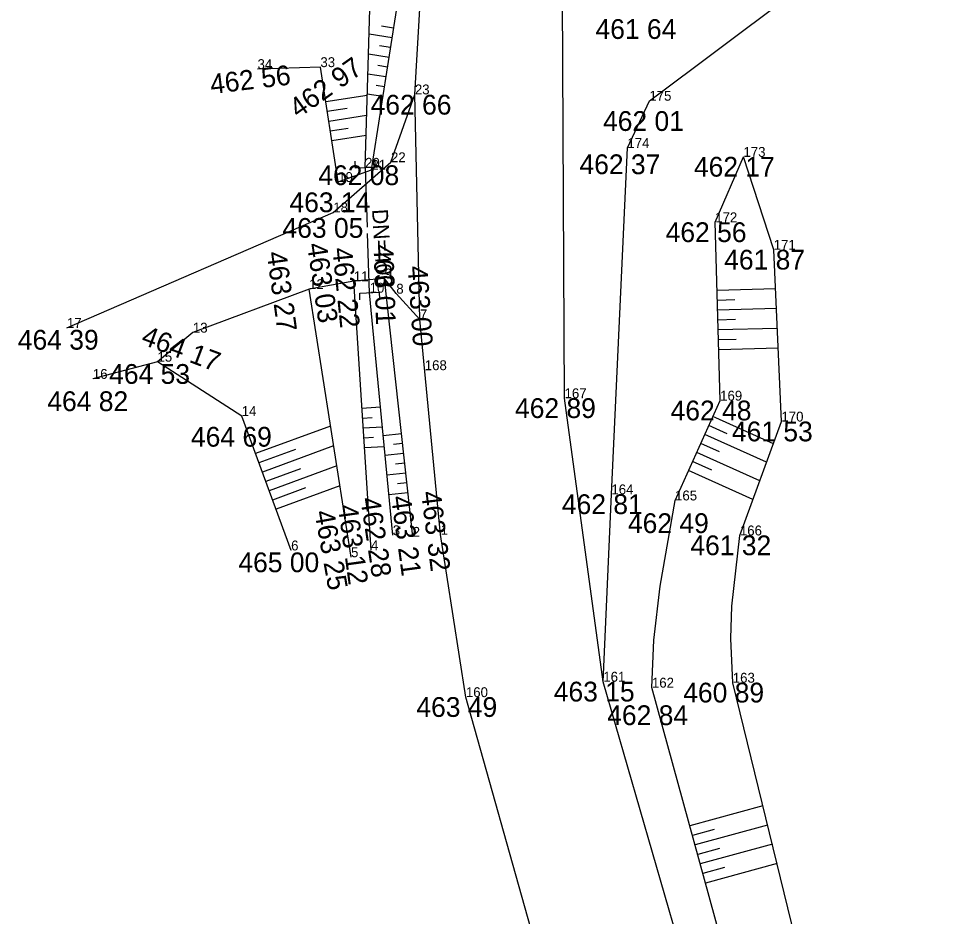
# Model space of a CAD drawing. Extents: x -559180 to -551373, y -1076947 to -1072071.
# Drawn here: x -553954.08 to -553907.49, y -1075213 to -1075167.57 of the extents above; entities that cross this region are included whole.
import ezdxf

# ---------------------------------------------------------------- set-up
doc = ezdxf.new("R2010")
doc.units = 0
for name, color, linetype in [('17_KOMUNIKACE', 7, 'Continuous'), ('1_VODA_ZN', 7, 'Continuous'), ('26_SRAFY', 7, 'Continuous'), ('27_HRANA_PATA', 7, 'Continuous'), ('3_BODY', 7, 'Continuous'), ('40_KANAL_ZN', 7, 'Continuous'), ('49_POPIS_KANAL', 7, 'Continuous'), ('6_VYSKY', 7, 'Continuous')]:
    doc.layers.add(name, color=color, linetype=linetype)

# ---------------------------------------------------------------- blocks, each defined once
blk = doc.blocks.new('JS400')
at = {"layer": '49_POPIS_KANAL'}
blk.add_text('DN=400', height=0.8, rotation=0, dxfattribs=at).set_placement((0.698, -0.047))
blk = doc.blocks.new('VYUST')
at = {"layer": '40_KANAL_ZN'}
for p, q in [((-0.35, 0.5), (0, 0.5)), ((0, 0.5), (0, -0.5)), ((0, 0), (3, 0.001)), ((-0.35, -0.5), (0, -0.5))]:
    blk.add_line(p, q, dxfattribs=at)
blk = doc.blocks.new('POINT_DISPLAY')
blk.add_line((0, 0), (0, 0))

msp = doc.modelspace()

# ---------------------------------------------------------------- linework, layer by layer
at = {"layer": '17_KOMUNIKACE'}
for p, q in [((-553934.03, -1075171.41), (-553933.31, -1075159.13)), ((-553922.17, -1075171.73), (-553907.49, -1075160.75)), ((-553926.46, -1075186.78), (-553926.58, -1075164.4)), ((-553935.24, -1075174.84), (-553934.03, -1075171.41)), ((-553933.78, -1075182.79), (-553934.03, -1075171.41)), ((-553923.28, -1075174.12), (-553922.17, -1075171.73)), ((-553924.09, -1075191.64), (-553923.28, -1075174.12)), ((-553938.16, -1075177.38), (-553935.24, -1075174.84)), ((-553951.63, -1075183.22), (-553938.16, -1075177.38)), ((-553937.12, -1075180.86), (-553939.38, -1075181.26)), ((-553935.56, -1075180.72), (-553937.12, -1075180.86)), ((-553934.97, -1075181.49), (-553935.56, -1075180.72)), ((-553939.38, -1075181.26), (-553945.26, -1075183.46)), ((-553933.78, -1075182.79), (-553934.97, -1075181.49)), ((-553932.73, -1075193.68), (-553933.78, -1075182.79)), ((-553945.26, -1075183.46), (-553947.05, -1075184.93)), ((-553947.05, -1075184.93), (-553950.32, -1075185.8)), ((-553924.5, -1075201.12), (-553926.46, -1075186.78)), ((-553924.5, -1075201.12), (-553924.09, -1075191.64)), ((-553931.45, -1075201.9), (-553932.73, -1075193.68)), ((-553920.27, -1075215.76), (-553924.5, -1075201.12)), ((-553926.93, -1075217.99), (-553931.45, -1075201.9))]:
    msp.add_line(p, q, dxfattribs=at)
at = {"layer": '26_SRAFY'}
for p, q in [((-553936.348, -1075168.351), (-553935.185, -1075168.532)), ((-553935.72, -1075167.943), (-553935.108, -1075168.038)), ((-553935.812, -1075168.94), (-553935.262, -1075169.026)), ((-553936.378, -1075169.358), (-553935.339, -1075169.52)), ((-553935.905, -1075169.938), (-553935.416, -1075170.014)), ((-553936.408, -1075170.366), (-553935.494, -1075170.508)), ((-553935.997, -1075170.936), (-553935.571, -1075171.002)), ((-553936.441, -1075171.464), (-553938.538, -1075171.789)), ((-553936.438, -1075171.373), (-553935.648, -1075171.496)), ((-553937.458, -1075172.127), (-553938.461, -1075172.283)), ((-553936.471, -1075172.48), (-553938.385, -1075172.777)), ((-553937.397, -1075173.13), (-553938.308, -1075173.271)), ((-553936.501, -1075173.497), (-553938.231, -1075173.765)), ((-553915.791, -1075181.247), (-553918.744, -1075181.329)), ((-553917.842, -1075181.804), (-553918.731, -1075181.829)), ((-553915.746, -1075182.246), (-553918.717, -1075182.328)), ((-553917.809, -1075182.804), (-553918.703, -1075182.828)), ((-553915.701, -1075183.245), (-553918.689, -1075183.328)), ((-553917.776, -1075183.803), (-553918.675, -1075183.828)), ((-553915.657, -1075184.244), (-553918.661, -1075184.328)), ((-553935.767, -1075187.24), (-553936.708, -1075187.3)), ((-553936.198, -1075187.769), (-553936.676, -1075187.799)), ((-553915.898, -1075189.079), (-553918.951, -1075187.7)), ((-553938.297, -1075188.188), (-553942.09, -1075189.583)), ((-553935.672, -1075188.236), (-553936.645, -1075188.298)), ((-553918.231, -1075188.574), (-553919.157, -1075188.156)), ((-553936.119, -1075188.766), (-553936.613, -1075188.797)), ((-553935.631, -1075188.661), (-553934.708, -1075188.561)), ((-553916.241, -1075190.021), (-553919.363, -1075188.612)), ((-553938.139, -1075189.196), (-553941.745, -1075190.522)), ((-553935.577, -1075189.232), (-553936.581, -1075189.296)), ((-553935.119, -1075189.109), (-553934.654, -1075189.058)), ((-553918.622, -1075189.495), (-553919.569, -1075189.068)), ((-553940.068, -1075189.372), (-553941.918, -1075190.052)), ((-553935.537, -1075189.657), (-553934.6, -1075189.555)), ((-553916.585, -1075190.963), (-553919.774, -1075189.523)), ((-553937.982, -1075190.203), (-553941.4, -1075191.46)), ((-553935.018, -1075190.103), (-553934.546, -1075190.052)), ((-553919.013, -1075190.416), (-553919.98, -1075189.979)), ((-553939.817, -1075190.345), (-553941.573, -1075190.991)), ((-553935.442, -1075190.652), (-553934.492, -1075190.549)), ((-553916.928, -1075191.905), (-553920.186, -1075190.435)), ((-553937.824, -1075191.211), (-553941.055, -1075192.399)), ((-553934.916, -1075191.098), (-553934.438, -1075191.046)), ((-553939.565, -1075191.318), (-553941.228, -1075191.93)), ((-553935.347, -1075191.648), (-553934.384, -1075191.543)), ((-553916.424, -1075207.398), (-553920.122, -1075208.412)), ((-553916.186, -1075208.37), (-553919.857, -1075209.377)), ((-553918.884, -1075208.591), (-553919.989, -1075208.895)), ((-553915.948, -1075209.341), (-553919.593, -1075210.341)), ((-553918.627, -1075209.558), (-553919.725, -1075209.859)), ((-553915.71, -1075210.313), (-553919.328, -1075211.306)), ((-553918.371, -1075210.524), (-553919.46, -1075210.823))]:
    msp.add_line(p, q, dxfattribs=at)
at = {"layer": '27_HRANA_PATA'}
for p, q in [((-553936.23, -1075175.22), (-553934.55, -1075164.47)), ((-553936.55, -1075175.12), (-553936.29, -1075166.42)), ((-553938.81, -1075170.03), (-553941.99, -1075170.13)), ((-553937.91, -1075175.84), (-553938.81, -1075170.03)), ((-553918.84, -1075177.88), (-553917.41, -1075174.57)), ((-553915.88, -1075179.27), (-553917.41, -1075174.57)), ((-553937.91, -1075175.84), (-553936.23, -1075175.22)), ((-553918.59, -1075186.9), (-553918.84, -1075177.88)), ((-553915.49, -1075187.96), (-553915.88, -1075179.27)), ((-553936.25, -1075194.47), (-553937.12, -1075180.86)), ((-553934.14, -1075193.79), (-553935.56, -1075180.72)), ((-553937.26, -1075194.82), (-553939.38, -1075181.26)), ((-553935.15, -1075193.71), (-553936.32, -1075181.44)), ((-553942.79, -1075187.68), (-553947.05, -1075184.93)), ((-553920.87, -1075191.95), (-553918.59, -1075186.9)), ((-553940.29, -1075194.48), (-553942.79, -1075187.68)), ((-553917.59, -1075193.72), (-553915.49, -1075187.96)), ((-553918.18, -1075215.49), (-553922.04, -1075201.42)), ((-553914.39, -1075215.7), (-553917.95, -1075201.17))]:
    msp.add_line(p, q, dxfattribs=at)
for points in [[(-553922.04, -1075201.42), (-553921.942, -1075199.02), (-553921.618, -1075196.285), (-553920.87, -1075191.95)], [(-553917.95, -1075201.17), (-553918.053, -1075198.939), (-553917.992, -1075197.298), (-553917.59, -1075193.72)]]:
    msp.add_lwpolyline(points, dxfattribs=at)

# ---------------------------------------------------------------- block references
at = {"layer": '1_VODA_ZN'}
for p in [(-553941.99, -1075170.13), (-553938.81, -1075170.03), (-553934.03, -1075171.41), (-553922.17, -1075171.73), (-553923.28, -1075174.12), (-553935.24, -1075174.84), (-553917.41, -1075174.57), (-553936.55, -1075175.12), (-553936.23, -1075175.22), (-553937.91, -1075175.84), (-553938.16, -1075177.38), (-553918.84, -1075177.88), (-553915.88, -1075179.27), (-553937.12, -1075180.86), (-553935.56, -1075180.72), (-553939.38, -1075181.26), (-553936.32, -1075181.44), (-553934.97, -1075181.49), (-553933.78, -1075182.79), (-553951.63, -1075183.22), (-553945.26, -1075183.46), (-553947.05, -1075184.93), (-553933.53, -1075185.36), (-553950.32, -1075185.8), (-553926.46, -1075186.78), (-553918.59, -1075186.9), (-553942.79, -1075187.68), (-553915.49, -1075187.96), (-553924.09, -1075191.64), (-553920.87, -1075191.95), (-553935.15, -1075193.71), (-553934.14, -1075193.79), (-553932.73, -1075193.68), (-553917.59, -1075193.72), (-553940.29, -1075194.48), (-553936.25, -1075194.47), (-553937.26, -1075194.82), (-553924.5, -1075201.12), (-553922.04, -1075201.42), (-553917.95, -1075201.17), (-553931.45, -1075201.9)]:
    msp.add_blockref('POINT_DISPLAY', p, dxfattribs=at)
at = {"layer": '40_KANAL_ZN'}
for p, xscale, yscale, rotation in [((-553936.55, -1075175.12), 1.000001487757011, 1.000001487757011, -87.9139297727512), ((-553936.32, -1075181.44), 1.000000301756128, 1.0000003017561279, 92.08420383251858)]:
    msp.add_blockref('VYUST', p, dxfattribs=dict(at, xscale=xscale, yscale=yscale, rotation=rotation))
at = {"layer": '49_POPIS_KANAL', "xscale": 0.9999987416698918, "yscale": 0.9999987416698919, "rotation": -86.42569605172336}
msp.add_blockref('JS400', (-553936.196, -1075176.533), dxfattribs=at)

# ---------------------------------------------------------------- texts
at = {"layer": '3_BODY'}
for s, p in [('34', (-553941.99, -1075170.13)), ('33', (-553938.81, -1075170.03)), ('23', (-553934.03, -1075171.41)), ('175', (-553922.17, -1075171.73)), ('174', (-553923.28, -1075174.12)), ('22', (-553935.24, -1075174.84)), ('173', (-553917.41, -1075174.57)), ('20', (-553936.55, -1075175.12)), ('21', (-553936.23, -1075175.22)), ('19', (-553937.91, -1075175.84)), ('18', (-553938.16, -1075177.38)), ('172', (-553918.84, -1075177.88)), ('171', (-553915.88, -1075179.27)), ('11', (-553937.12, -1075180.86)), ('9', (-553935.56, -1075180.72)), ('12', (-553939.38, -1075181.26)), ('10', (-553936.32, -1075181.44)), ('8', (-553934.97, -1075181.49)), ('7', (-553933.78, -1075182.79)), ('17', (-553951.63, -1075183.22)), ('13', (-553945.26, -1075183.46)), ('15', (-553947.05, -1075184.93)), ('168', (-553933.53, -1075185.36)), ('16', (-553950.32, -1075185.8)), ('167', (-553926.46, -1075186.78)), ('169', (-553918.59, -1075186.9)), ('14', (-553942.79, -1075187.68)), ('170', (-553915.49, -1075187.96)), ('164', (-553924.09, -1075191.64)), ('165', (-553920.87, -1075191.95)), ('3', (-553935.15, -1075193.71)), ('2', (-553934.14, -1075193.79)), ('1', (-553932.73, -1075193.68)), ('166', (-553917.59, -1075193.72)), ('6', (-553940.29, -1075194.48)), ('4', (-553936.25, -1075194.47)), ('5', (-553937.26, -1075194.82)), ('161', (-553924.5, -1075201.12)), ('162', (-553922.04, -1075201.42)), ('163', (-553917.95, -1075201.17)), ('160', (-553931.45, -1075201.9))]:
    msp.add_text(s, height=0.5, dxfattribs=at).set_placement(p)
at = {"layer": '6_VYSKY'}
for s, p in [('461 64', (-553924.894, -1075168.604)), ('462 66', (-553936.27, -1075172.431)), ('462 01', (-553924.513, -1075173.258)), ('462 37', (-553925.704, -1075175.445)), ('462 17', (-553919.915, -1075175.57)), ('462 08', (-553938.913, -1075175.998)), ('463 14', (-553940.374, -1075177.368)), ('463 05', (-553940.726, -1075178.664)), ('462 56', (-553921.345, -1075178.88)), ('461 87', (-553918.385, -1075180.27)), ('464 39', (-553954.115, -1075184.322)), ('464 53', (-553949.494, -1075186.052)), ('464 82', (-553952.622, -1075187.43)), ('462 89', (-553928.965, -1075187.78)), ('462 48', (-553921.095, -1075187.9)), ('461 53', (-553917.995, -1075188.96)), ('464 69', (-553945.356, -1075189.229)), ('462 81', (-553926.595, -1075192.64)), ('462 49', (-553923.253, -1075193.6)), ('461 32', (-553920.095, -1075194.72)), ('465 00', (-553942.958, -1075195.581)), ('463 15', (-553927.005, -1075202.12)), ('460 89', (-553920.455, -1075202.17)), ('463 49', (-553933.955, -1075202.9)), ('462 84', (-553924.301, -1075203.314))]:
    msp.add_text(s, height=1, dxfattribs=at).set_placement(p)
for s, rotation, p in [('462 97', 35.4299, (-553939.929, -1075172.646)), ('462 56', 6.8561, (-553944.329, -1075171.395)), ('463 03', 278.3432, (-553939.492, -1075178.984)), ('463 01', 271.8076, (-553936.122, -1075179.009)), ('463 27', 277.8119, (-553941.532, -1075179.413)), ('462 22', 275.7986, (-553938.211, -1075179.201)), ('463 00', 273.9855, (-553934.397, -1075180.108)), ('464 17', 339.4068, (-553947.936, -1075184.018)), ('463 32', 277.0788, (-553933.721, -1075191.528)), ('462 28', 278.4986, (-553936.792, -1075191.854)), ('463 21', 277.7709, (-553935.239, -1075191.771)), ('463 25', 280.1586, (-553939.115, -1075192.529)), ('463 12', 277.8367, (-553937.93, -1075192.216))]:
    msp.add_text(s, height=1, rotation=rotation, dxfattribs=at).set_placement(p)

doc.saveas('drawing.dxf')
